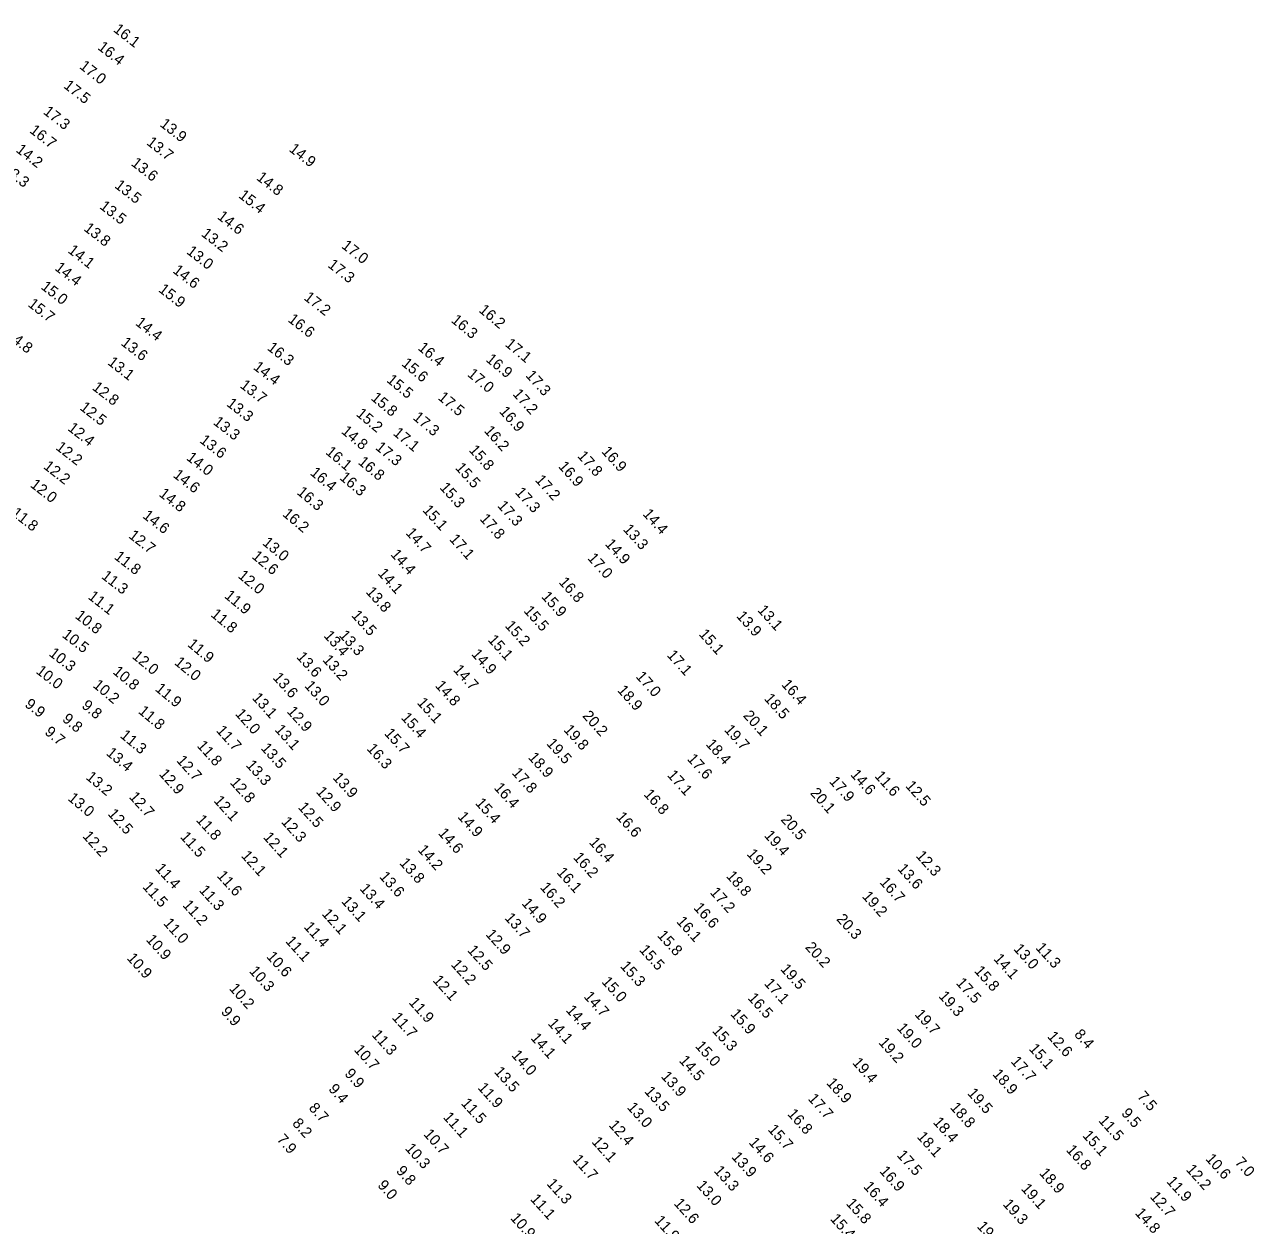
# Model space of a CAD drawing. Extents: x 1023796 to 1112670, y 656573 to 837340.
# Drawn here: x 1027904 to 1028471, y 833704 to 834257 of the extents above; entities that cross this region are included whole.
import ezdxf

# ---------------------------------------------------------------- set-up
doc = ezdxf.new("R2010")
doc.units = 0
doc.layers.add('V-TOPO-SOUN', color=7, linetype='Continuous')

msp = doc.modelspace()

# ---------------------------------------------------------------- texts
at = {"layer": 'V-TOPO-SOUN'}
for s, rotation, p in [('16.1 ', 322, (1027944.43, 834254.48)), ('16.4 ', 322, (1027937.18, 834246.29)), ('17.0 ', 322, (1027928.77, 834237.51)), ('17.5 ', 322, (1027921.5, 834228.54)), ('17.3 ', 322, (1027912.11, 834216.56)), ('16.7 ', 322, (1027905.79, 834207.93)), ('13.9 ', 322, (1027965.9, 834210.83)), ('13.7 ', 322, (1027959.76, 834202.37)), ('14.2 ', 322, (1027899.52, 834199.02)), ('14.9 ', 322, (1028025.45, 834199.33)), ('13.3 ', 322, (1027893.31, 834189.97)), ('13.6 ', 322, (1027952.64, 834192.78)), ('14.8 ', 322, (1028010.41, 834186.18)), ('13.5 ', 322, (1027945.01, 834182.52)), ('15.4 ', 322, (1028002.19, 834177.95)), ('13.5 ', 322, (1027938.08, 834172.93)), ('14.6 ', 322, (1027992.34, 834168.21)), ('13.8 ', 322, (1027930.79, 834162.77)), ('13.2 ', 322, (1027984.98, 834160.27)), ('17.0 ', 322, (1028049.67, 834154.74)), ('14.1 ', 322, (1027923.46, 834152.6)), ('13.0 ', 322, (1027978.19, 834152.13)), ('14.4 ', 322, (1027917.4, 834144.58)), ('14.6 ', 322, (1027971.82, 834143.35)), ('17.3 ', 322, (1028043.34, 834145.91)), ('15.0 ', 322, (1027911.03, 834135.89)), ('15.9 ', 322, (1027965.26, 834134.56)), ('15.7 ', 322, (1027905.03, 834127.81)), ('17.2 ', 322, (1028032.3, 834130.87)), ('16.6 ', 322, (1028024.95, 834120.76)), ('16.3 ', 320, (1028100.22, 834120.54)), ('16.2 ', 320, (1028113, 834125.22)), ('14.4 ', 322, (1027954.62, 834119.21)), ('14.8 ', 322, (1027894.9, 834113.51)), ('13.6 ', 322, (1027947.92, 834109.99)), ('17.1 ', 320, (1028125.1, 834109.52)), ('16.3 ', 322, (1028015.39, 834107.75)), ('16.4 ', 320, (1028084.89, 834107.81)), ('13.1 ', 322, (1027941.79, 834100.99)), ('14.4 ', 322, (1028008.96, 834098.85)), ('15.6 ', 320, (1028077.35, 834100.55)), ('16.9 ', 320, (1028116.26, 834102.47)), ('15.5 ', 320, (1028070.47, 834092.98)), ('17.0 ', 320, (1028107.73, 834095.65)), ('17.3 ', 312, (1028134.62, 834095.46)), ('12.8 ', 322, (1027934.66, 834089.44)), ('13.7 ', 322, (1028002.83, 834090.4)), ('17.2 ', 312, (1028128.65, 834086.9)), ('13.3 ', 322, (1027996.63, 834081.93)), ('15.8 ', 320, (1028063.24, 834084.72)), ('17.5 ', 320, (1028094.12, 834084.92)), ('12.5 ', 322, (1027928.94, 834080.19)), ('15.2 ', 320, (1028056.41, 834077.36)), ('17.3 ', 320, (1028082.58, 834075.71)), ('16.9 ', 312, (1028122.45, 834078.86)), ('12.4 ', 322, (1027923.38, 834070.66)), ('13.3 ', 322, (1027990.47, 834073.44)), ('14.8 ', 320, (1028049.58, 834069.34)), ('16.2 ', 312, (1028115.47, 834069.92)), ('13.6 ', 322, (1027984.23, 834065.04)), ('17.1 ', 320, (1028073.44, 834068.53)), ('12.2 ', 322, (1027917.83, 834061.85)), ('16.1 ', 320, (1028042.33, 834059.78)), ('17.3 ', 320, (1028065.27, 834061.92)), ('15.8 ', 312, (1028108.47, 834061.03)), ('16.9 ', 312, (1028169.63, 834060.39)), ('12.2 ', 322, (1027912.18, 834053.07)), ('14.0 ', 322, (1027978.11, 834057.06)), ('16.8 ', 320, (1028057.29, 834055.17)), ('15.5 ', 312, (1028102.15, 834052.89)), ('16.9 ', 312, (1028149.69, 834053.52)), ('17.8 ', 312, (1028158.5, 834058.29)), ('14.6 ', 322, (1027971.98, 834049.08)), ('16.4 ', 320, (1028035.18, 834050.2)), ('16.3 ', 320, (1028048.81, 834048.01)), ('17.2 ', 312, (1028139.01, 834047.24)), ('12.0 ', 322, (1027906.1, 834044.57)), ('16.3 ', 320, (1028029.1, 834041.23)), ('15.3 ', 312, (1028095, 834043.77)), ('17.3 ', 312, (1028129.79, 834041.53)), ('14.8 ', 322, (1027965.44, 834040.36)), ('11.8 ', 322, (1027897.4, 834031.47)), ('14.6 ', 322, (1027957.94, 834030.3)), ('16.2 ', 320, (1028022.45, 834031.21)), ('15.1 ', 312, (1028087.1, 834033.36)), ('17.3 ', 312, (1028121.62, 834035.36)), ('14.4 ', 312, (1028188.63, 834031.61)), ('17.8 ', 312, (1028113.47, 834029.33)), ('13.3 ', 312, (1028179.58, 834024.5)), ('12.7 ', 322, (1027951.46, 834021.12)), ('14.7 ', 312, (1028079.32, 834022.86)), ('17.1 ', 312, (1028099.46, 834019.95)), ('13.0 ', 320, (1028013.19, 834017.93)), ('14.9 ', 312, (1028171.24, 834017.74)), ('11.8 ', 322, (1027944.81, 834011.39)), ('12.6 ', 320, (1028008.3, 834011.71)), ('14.4 ', 312, (1028072.34, 834012.97)), ('17.0 ', 312, (1028163.17, 834011.21)), ('11.3 ', 322, (1027938.9, 834002.44)), ('12.0 ', 320, (1028001.91, 834002.74)), ('14.1 ', 312, (1028066.45, 834004.17)), ('16.8 ', 312, (1028149.91, 834000.13)), ('11.1 ', 322, (1027932.72, 833993.01)), ('11.9 ', 320, (1027995.66, 833993.48)), ('13.8 ', 312, (1028060.95, 833995.64)), ('15.9 ', 312, (1028141.91, 833993.49)), ('11.8 ', 320, (1027989.37, 833984.88)), ('13.5 ', 312, (1028054.3, 833984.82)), ('15.5 ', 312, (1028133.74, 833986.93)), ('13.1 ', 312, (1028241.61, 833987.24)), ('10.8 ', 322, (1027926.8, 833984.1)), ('15.2 ', 312, (1028125.1, 833980.04)), ('13.9 ', 312, (1028231.84, 833984.49)), ('10.5 ', 322, (1027920.8, 833975.36)), ('13.4 ', 312, (1028041.52, 833975.44)), ('13.3 ', 312, (1028048.59, 833975.62)), ('15.1 ', 312, (1028117.23, 833973.52)), ('15.1 ', 312, (1028214.53, 833976.18)), ('11.9 ', 320, (1027978.62, 833971.13)), ('10.3 ', 322, (1027914.71, 833966.77)), ('12.0 ', 320, (1027953.1, 833965.63)), ('12.0 ', 320, (1027972.57, 833962.77)), ('13.6 ', 312, (1028028.94, 833965.66)), ('13.2 ', 312, (1028040.98, 833964.29)), ('14.9 ', 312, (1028109.63, 833966.99)), ('17.1 ', 312, (1028199.81, 833966.5)), ('10.0 ', 322, (1027908.76, 833958.67)), ('10.8 ', 320, (1027944.17, 833958.51)), ('14.7 ', 312, (1028101.25, 833959.72)), ('17.0 ', 312, (1028185.43, 833956.65)), ('10.2 ', 320, (1027934.99, 833952.28)), ('11.9 ', 320, (1027963.71, 833950.62)), ('13.6 ', 312, (1028018.02, 833956.12)), ('13.0 ', 312, (1028032.64, 833952.36)), ('14.8 ', 312, (1028092.92, 833952.43)), ('16.4 ', 312, (1028252.6, 833952.97)), ('13.1 ', 312, (1028008.48, 833946.79)), ('18.9 ', 312, (1028176.94, 833950.3)), ('18.5 ', 312, (1028244.65, 833946.44)), ('9.9', 322, (1027903.56, 833943.32)), ('9.8', 320, (1027929.81, 833942.84)), ('11.8 ', 320, (1027955.96, 833940.26)), ('12.0 ', 312, (1028000.67, 833939.45)), ('12.9 ', 312, (1028024.53, 833940.54)), ('15.1 ', 312, (1028084.55, 833944.56)), ('9.8', 320, (1027920.85, 833936.63)), ('15.4 ', 312, (1028077.19, 833937.68)), ('20.2 ', 312, (1028160.87, 833938.53)), ('20.1 ', 312, (1028234.96, 833938.65)), ('9.7', 320, (1027912.75, 833930.65)), ('11.3 ', 320, (1027947.54, 833929.1)), ('11.7 ', 312, (1027991.94, 833931.71)), ('13.1 ', 312, (1028018.94, 833932.15)), ('15.7 ', 312, (1028069.42, 833930.44)), ('19.8 ', 312, (1028152.14, 833932.09)), ('19.7 ', 312, (1028226.21, 833932.1)), ('11.8 ', 312, (1027983.03, 833924.76)), ('13.5 ', 312, (1028012.54, 833923.61)), ('16.3 ', 312, (1028061.37, 833923.39)), ('19.5 ', 312, (1028144.24, 833925.75)), ('18.4 ', 312, (1028217.75, 833925.42)), ('13.4 ', 320, (1027941.15, 833920.99)), ('12.7 ', 312, (1027973.62, 833917.9)), ('18.9 ', 312, (1028135.8, 833919.35)), ('17.6 ', 312, (1028209.11, 833918.66)), ('12.9 ', 312, (1027965.53, 833911.71)), ('13.3 ', 312, (1028005.66, 833915.76)), ('17.8 ', 312, (1028128.3, 833912.25)), ('17.1 ', 312, (1028199.91, 833911.19)), ('14.6 ', 312, (1028284.42, 833911.46)), ('13.2 ', 320, (1027931.76, 833909.88)), ('12.8 ', 312, (1027998.29, 833907.76)), ('13.9 ', 312, (1028045.64, 833910.04)), ('16.4 ', 312, (1028120.06, 833905.33)), ('17.9 ', 312, (1028274.65, 833908.28)), ('11.6 ', 312, (1028295.57, 833910.77)), ('12.5 ', 312, (1028309.79, 833906.24)), ('13.0 ', 320, (1027923.43, 833900.15)), ('12.7 ', 312, (1027951.74, 833901.14)), ('12.9 ', 312, (1028037.99, 833903.52)), ('16.8 ', 312, (1028189.08, 833902.38)), ('20.1 ', 312, (1028265.87, 833902.96)), ('12.1 ', 312, (1027990.8, 833899.37)), ('12.5 ', 312, (1028029.66, 833896.37)), ('15.4 ', 312, (1028111.42, 833898.27)), ('12.5 ', 312, (1027941.93, 833893.32)), ('11.8 ', 312, (1027982.63, 833890.54)), ('12.3 ', 312, (1028021.91, 833889.63)), ('14.9 ', 312, (1028103.27, 833891.99)), ('16.6 ', 312, (1028176.38, 833891.87)), ('20.5 ', 312, (1028252.31, 833890.69)), ('12.2 ', 312, (1027930.31, 833883.03)), ('11.5 ', 312, (1027975.32, 833882.71)), ('14.6 ', 312, (1028094.27, 833884.44)), ('19.4 ', 312, (1028244.64, 833883.34)), ('12.1 ', 312, (1028013.61, 833882.57)), ('16.4 ', 312, (1028163.89, 833880.21)), ('12.1 ', 312, (1028003.44, 833874.02)), ('14.2 ', 312, (1028084.88, 833876.74)), ('16.2 ', 312, (1028156.56, 833873.25)), ('19.2 ', 312, (1028236.63, 833874.82)), ('12.3 ', 312, (1028314.6, 833873.98)), ('11.4 ', 312, (1027963.82, 833868.14)), ('13.8 ', 312, (1028076.44, 833870.67)), ('16.1 ', 312, (1028148.97, 833866.31)), ('13.6 ', 312, (1028306.16, 833867.99)), ('11.6 ', 312, (1027992.24, 833864.79)), ('13.6 ', 312, (1028067.15, 833864.37)), ('18.8 ', 312, (1028227.13, 833864.66)), ('16.7 ', 312, (1028297.91, 833861.8)), ('11.5 ', 312, (1027957.97, 833859.69)), ('11.3 ', 312, (1027984.05, 833858.11)), ('13.4 ', 312, (1028058.11, 833858.83)), ('16.2 ', 312, (1028141.31, 833859.44)), ('17.2 ', 312, (1028219.63, 833857.13)), ('19.2 ', 312, (1028289.84, 833855.29)), ('11.2 ', 312, (1027976.41, 833851.28)), ('13.1 ', 312, (1028049.62, 833853.02)), ('14.9 ', 312, (1028132.8, 833852.08)), ('16.6 ', 312, (1028212.13, 833850)), ('12.1 ', 312, (1028040.64, 833847.24)), ('13.7 ', 312, (1028124.94, 833845.34)), ('16.1 ', 312, (1028204.17, 833843.7)), ('20.3 ', 312, (1028277.98, 833844.84)), ('11.0 ', 312, (1027967.56, 833842.89)), ('11.4 ', 312, (1028032.37, 833841.21)), ('12.9 ', 312, (1028116.2, 833837.78)), ('15.8 ', 312, (1028195.34, 833837.27)), ('10.9 ', 312, (1027959.55, 833835.35)), ('11.1 ', 312, (1028023.86, 833834.63)), ('20.2 ', 312, (1028263.58, 833831.86)), ('11.3 ', 312, (1028369.84, 833831.6)), ('10.9 ', 312, (1027950.73, 833826.8)), ('10.6 ', 312, (1028015.13, 833827.5)), ('12.5 ', 312, (1028107.77, 833830.46)), ('15.5 ', 312, (1028187.06, 833830.62)), ('14.1 ', 312, (1028350.43, 833826.51)), ('13.0 ', 312, (1028359.65, 833831.06)), ('10.3 ', 312, (1028007.15, 833820.81)), ('12.2 ', 312, (1028100.21, 833823.85)), ('15.3 ', 312, (1028178.27, 833823.1)), ('19.5 ', 312, (1028252.13, 833821.78)), ('15.8 ', 312, (1028341.54, 833820.92)), ('12.1 ', 312, (1028091.81, 833816.57)), ('15.0 ', 312, (1028169.68, 833815.93)), ('17.1 ', 312, (1028244.63, 833815.12)), ('17.5 ', 312, (1028333.11, 833815.38)), ('10.2 ', 312, (1027997.93, 833812.81)), ('14.7 ', 312, (1028161.46, 833809.1)), ('19.3 ', 312, (1028325.12, 833809.29)), ('11.9 ', 312, (1028080.74, 833806.39)), ('16.5 ', 312, (1028237.08, 833808.43)), ('9.9', 312, (1027994.14, 833802.07)), ('11.7 ', 312, (1028072.99, 833799.42)), ('14.4 ', 312, (1028153.21, 833802.8)), ('15.9 ', 312, (1028229.07, 833801.09)), ('19.7 ', 312, (1028314.05, 833800.87)), ('14.1 ', 312, (1028144.87, 833796.72)), ('15.3 ', 312, (1028220.65, 833793.33)), ('19.0 ', 312, (1028305.84, 833794.57)), ('8.4', 312, (1028387.64, 833791.65)), ('11.3 ', 312, (1028063.67, 833791.45)), ('14.1 ', 312, (1028136.95, 833789.99)), ('15.0 ', 312, (1028212.85, 833786.25)), ('19.2 ', 312, (1028297.42, 833787.91)), ('12.6 ', 312, (1028375.24, 833790.7)), ('10.7 ', 312, (1028055.48, 833784.58)), ('14.0 ', 312, (1028128.08, 833782.09)), ('15.1 ', 312, (1028366.73, 833785.05)), ('14.5 ', 312, (1028205.39, 833779.59)), ('19.4 ', 312, (1028285.3, 833778.61)), ('17.7 ', 312, (1028358.39, 833779.2)), ('9.9', 312, (1028051.12, 833773.51)), ('13.5 ', 312, (1028120.1, 833774.43)), ('13.9 ', 312, (1028197.09, 833772.27)), ('18.9 ', 312, (1028273.38, 833769.25)), ('18.9 ', 312, (1028349.95, 833773.32)), ('9.4', 312, (1028043.7, 833766.46)), ('11.9 ', 312, (1028112.54, 833767.07)), ('13.5 ', 312, (1028189.41, 833765.36)), ('19.5 ', 312, (1028338.38, 833764.52)), ('7.5', 312, (1028416.67, 833763.02)), ('8.7', 312, (1028034.6, 833757.72)), ('11.5 ', 312, (1028104.89, 833759.87)), ('13.0 ', 312, (1028181.41, 833758)), ('17.7 ', 312, (1028264.84, 833762.01)), ('18.8 ', 312, (1028330.4, 833757.98)), ('11.1 ', 312, (1028096.58, 833753.48)), ('16.8 ', 312, (1028255.36, 833754.99)), ('9.5', 312, (1028409.36, 833755.26)), ('8.2', 312, (1028027, 833750.62)), ('12.4 ', 312, (1028172.96, 833749.82)), ('15.7 ', 312, (1028246.37, 833747.79)), ('18.4 ', 312, (1028322.52, 833751.19)), ('11.5 ', 312, (1028398.83, 833751.94)), ('7.9', 312, (1028019.87, 833743.22)), ('10.7 ', 312, (1028087.52, 833745.69)), ('12.1 ', 312, (1028165.1, 833742.14)), ('14.6 ', 312, (1028237.53, 833741.84)), ('18.1 ', 312, (1028315.09, 833744.48)), ('15.1 ', 312, (1028391.48, 833745.01)), ('10.3 ', 312, (1028079.05, 833739.11)), ('17.5 ', 312, (1028305.84, 833735.95)), ('16.8 ', 312, (1028383.91, 833738.39)), ('11.7 ', 312, (1028156.29, 833733.9)), ('13.9 ', 312, (1028229.59, 833735.16)), ('10.6 ', 312, (1028448.21, 833734.28)), ('7.0', 312, (1028461.72, 833732.63)), ('9.8', 312, (1028074.9, 833728.7)), ('13.3 ', 312, (1028221.42, 833728.79)), ('16.9 ', 312, (1028297.84, 833728.61)), ('18.9 ', 312, (1028371.54, 833727.69)), ('11.9 ', 312, (1028430.21, 833723.87)), ('12.2 ', 312, (1028439.2, 833729.37)), ('9.0', 312, (1028066.34, 833722.08)), ('11.3 ', 312, (1028144.32, 833722.83)), ('13.0 ', 312, (1028213.46, 833721.99)), ('16.4 ', 312, (1028290.42, 833721.5)), ('19.1 ', 312, (1028363.16, 833720.52)), ('11.1 ', 312, (1028136.78, 833715.72)), ('12.6 ', 312, (1028202.99, 833713.74)), ('15.8 ', 312, (1028282.4, 833713.7)), ('19.3 ', 312, (1028354.72, 833713.38)), ('12.7 ', 312, (1028422.55, 833716.85)), ('10.9 ', 312, (1028127.58, 833706.99)), ('14.8 ', 312, (1028415.69, 833709.28)), ('11.9 ', 312, (1028194.03, 833705.8)), ('15.4 ', 312, (1028275.1, 833706.61)), ('19.2 ', 312, (1028342.76, 833703.15))]:
    msp.add_text(s, height=5, rotation=rotation, dxfattribs=at).set_placement(p)

doc.saveas('drawing.dxf')
